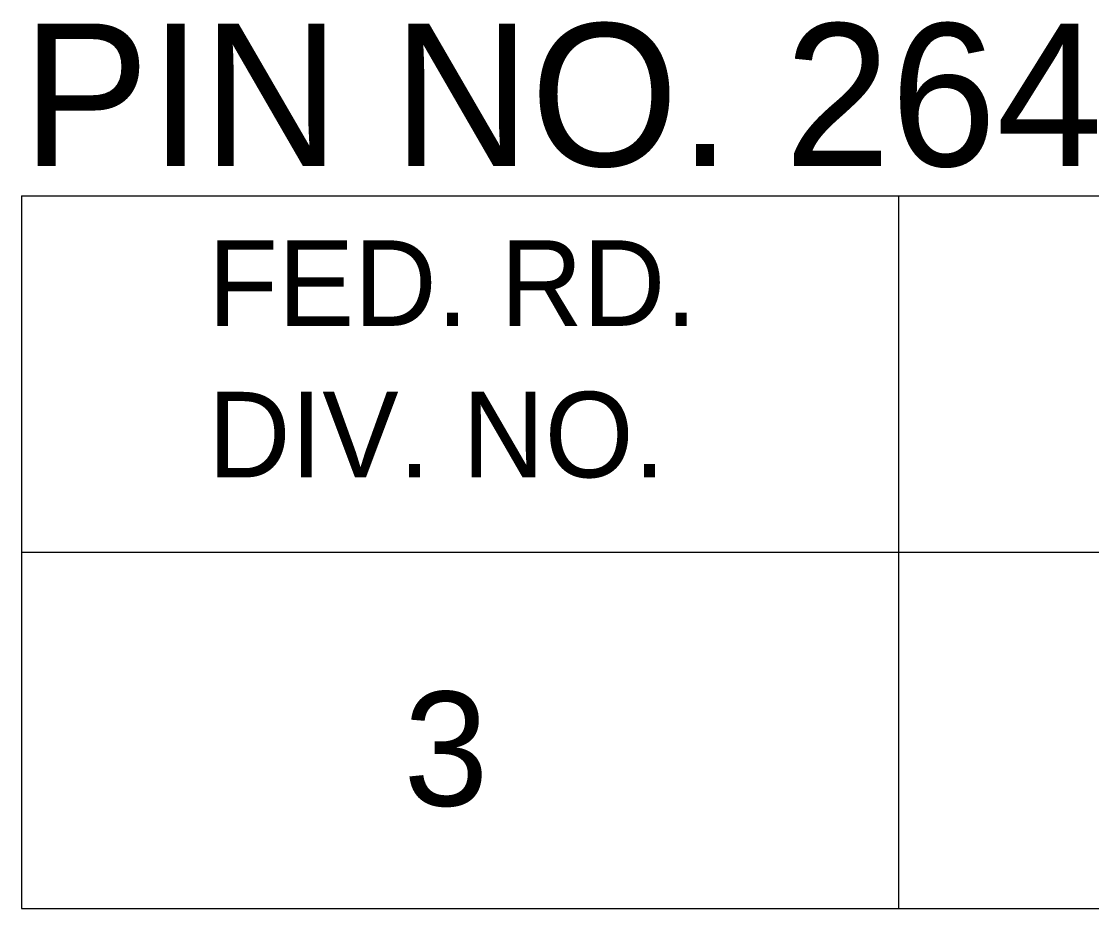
# Model space of a CAD drawing. Extents: x 1000 to 1162, y 999 to 8520.
# Drawn here: x 1133.055 to 1136.81, y 7080.046 to 7083.157 of the extents above; entities that cross this region are included whole.
import ezdxf

# ---------------------------------------------------------------- set-up
doc = ezdxf.new("R2010")
doc.units = 0
doc.layers.add('Level 20', color=7, linetype='Continuous')
doc.layers.add('Level 3', color=7, linetype='Continuous')

msp = doc.modelspace()

# ---------------------------------------------------------------- linework, layer by layer
at = {"layer": 'Level 3'}
for p, q in [((1133.055, 7082.5458), (1161.555, 7082.5458)), ((1133.055, 7082.5458), (1133.055, 7080.0458)), ((1133.055, 7082.5458), (1161.555, 7082.5458)), ((1133.055, 7082.5458), (1133.055, 7080.0458)), ((1133.055, 7082.5458), (1161.555, 7082.5458)), ((1133.055, 7082.5458), (1133.055, 7080.0458)), ((1133.055, 7082.5458), (1161.555, 7082.5458)), ((1133.055, 7082.5458), (1133.055, 7080.0458)), ((1133.055, 7082.5458), (1161.555, 7082.5458)), ((1133.055, 7082.5458), (1133.055, 7080.0458)), ((1133.055, 7082.5458), (1161.555, 7082.5458)), ((1133.055, 7082.5458), (1133.055, 7080.0458)), ((1133.055, 7082.5458), (1161.555, 7082.5458)), ((1133.055, 7082.5458), (1133.055, 7080.0458)), ((1133.055, 7082.5458), (1161.555, 7082.5458)), ((1133.055, 7082.5458), (1133.055, 7080.0458)), ((1133.055, 7082.5458), (1161.555, 7082.5458)), ((1133.055, 7082.5458), (1133.055, 7080.0458)), ((1133.055, 7082.5458), (1161.555, 7082.5458)), ((1133.055, 7082.5458), (1133.055, 7080.0458)), ((1133.055, 7082.5458), (1161.555, 7082.5458)), ((1133.055, 7082.5458), (1133.055, 7080.0458)), ((1133.055, 7082.5458), (1161.555, 7082.5458)), ((1133.055, 7082.5458), (1133.055, 7080.0458)), ((1133.055, 7082.5458), (1161.555, 7082.5458)), ((1133.055, 7082.5458), (1133.055, 7080.0458)), ((1133.055, 7082.5458), (1161.555, 7082.5458)), ((1133.055, 7082.5458), (1133.055, 7080.0458)), ((1133.055, 7082.5458), (1161.555, 7082.5458)), ((1133.055, 7082.5458), (1133.055, 7080.0458)), ((1133.055, 7082.5458), (1161.555, 7082.5458)), ((1133.055, 7082.5458), (1133.055, 7080.0458)), ((1133.055, 7082.5458), (1161.555, 7082.5458)), ((1133.055, 7082.5458), (1133.055, 7080.0458)), ((1133.055, 7082.5458), (1161.555, 7082.5458)), ((1133.055, 7082.5458), (1133.055, 7080.0458)), ((1133.055, 7082.5458), (1161.555, 7082.5458)), ((1133.055, 7082.5458), (1133.055, 7080.0458)), ((1133.055, 7082.5458), (1161.555, 7082.5458)), ((1133.055, 7082.5458), (1133.055, 7080.0458)), ((1133.055, 7082.5458), (1161.555, 7082.5458)), ((1133.055, 7082.5458), (1133.055, 7080.0458)), ((1133.055, 7082.5458), (1161.555, 7082.5458)), ((1133.055, 7082.5458), (1133.055, 7080.0458)), ((1133.055, 7082.5458), (1161.555, 7082.5458)), ((1133.055, 7082.5458), (1133.055, 7080.0458)), ((1133.055, 7082.5458), (1161.555, 7082.5458)), ((1133.055, 7082.5458), (1133.055, 7080.0458)), ((1133.055, 7082.5458), (1161.555, 7082.5458)), ((1133.055, 7082.5458), (1133.055, 7080.0458)), ((1133.055, 7082.5458), (1161.555, 7082.5458)), ((1133.055, 7082.5458), (1133.055, 7080.0458)), ((1133.055, 7082.5458), (1161.555, 7082.5458)), ((1133.055, 7082.5458), (1133.055, 7080.0458)), ((1133.055, 7082.5458), (1161.555, 7082.5458)), ((1133.055, 7082.5458), (1133.055, 7080.0458)), ((1133.055, 7082.5458), (1161.555, 7082.5458)), ((1133.055, 7082.5458), (1133.055, 7080.0458)), ((1133.055, 7082.5458), (1161.555, 7082.5458)), ((1133.055, 7082.5458), (1133.055, 7080.0458)), ((1133.055, 7082.5458), (1161.555, 7082.5458)), ((1133.055, 7082.5458), (1133.055, 7080.0458)), ((1133.055, 7082.5458), (1161.555, 7082.5458)), ((1133.055, 7082.5458), (1133.055, 7080.0458)), ((1133.055, 7082.5458), (1161.555, 7082.5458)), ((1133.055, 7082.5458), (1133.055, 7080.0458)), ((1133.055, 7082.5458), (1161.555, 7082.5458)), ((1133.055, 7082.5458), (1133.055, 7080.0458)), ((1133.055, 7082.5458), (1161.555, 7082.5458)), ((1133.055, 7082.5458), (1133.055, 7080.0458)), ((1133.055, 7082.5458), (1161.555, 7082.5458)), ((1133.055, 7082.5458), (1133.055, 7080.0458)), ((1133.055, 7082.5458), (1161.555, 7082.5458)), ((1133.055, 7082.5458), (1133.055, 7080.0458)), ((1133.055, 7082.5458), (1161.555, 7082.5458)), ((1133.055, 7082.5458), (1133.055, 7080.0458)), ((1133.055, 7082.5458), (1161.555, 7082.5458)), ((1133.055, 7082.5458), (1133.055, 7080.0458)), ((1133.055, 7082.5458), (1161.555, 7082.5458)), ((1133.055, 7082.5458), (1133.055, 7080.0458)), ((1133.055, 7082.5458), (1161.555, 7082.5458)), ((1133.055, 7082.5458), (1133.055, 7080.0458)), ((1133.055, 7082.5458), (1161.555, 7082.5458)), ((1133.055, 7082.5458), (1133.055, 7080.0458)), ((1133.055, 7082.5458), (1161.555, 7082.5458)), ((1133.055, 7082.5458), (1133.055, 7080.0458)), ((1133.055, 7082.5458), (1161.555, 7082.5458)), ((1133.055, 7082.5458), (1133.055, 7080.0458)), ((1133.055, 7082.5458), (1161.555, 7082.5458)), ((1133.055, 7082.5458), (1133.055, 7080.0458)), ((1133.055, 7082.5458), (1161.555, 7082.5458)), ((1133.055, 7082.5458), (1133.055, 7080.0458)), ((1133.055, 7082.5458), (1161.555, 7082.5458)), ((1133.055, 7082.5458), (1133.055, 7080.0458)), ((1133.055, 7082.5458), (1161.555, 7082.5458)), ((1133.055, 7082.5458), (1133.055, 7080.0458)), ((1133.055, 7082.5458), (1161.555, 7082.5458)), ((1133.055, 7082.5458), (1133.055, 7080.0458)), ((1133.055, 7082.5458), (1161.555, 7082.5458)), ((1133.055, 7082.5458), (1133.055, 7080.0458)), ((1133.055, 7082.5458), (1161.555, 7082.5458)), ((1133.055, 7082.5458), (1133.055, 7080.0458)), ((1136.1323, 7082.5458), (1136.1323, 7080.0458)), ((1136.1323, 7082.5458), (1136.1323, 7080.0458)), ((1136.1323, 7082.5458), (1136.1323, 7080.0458)), ((1136.1323, 7082.5458), (1136.1323, 7080.0458)), ((1136.1323, 7082.5458), (1136.1323, 7080.0458)), ((1136.1323, 7082.5458), (1136.1323, 7080.0458)), ((1136.1323, 7082.5458), (1136.1323, 7080.0458)), ((1136.1323, 7082.5458), (1136.1323, 7080.0458)), ((1136.1323, 7082.5458), (1136.1323, 7080.0458)), ((1136.1323, 7082.5458), (1136.1323, 7080.0458)), ((1136.1323, 7082.5458), (1136.1323, 7080.0458)), ((1136.1323, 7082.5458), (1136.1323, 7080.0458)), ((1136.1323, 7082.5458), (1136.1323, 7080.0458)), ((1136.1323, 7082.5458), (1136.1323, 7080.0458)), ((1136.1323, 7082.5458), (1136.1323, 7080.0458)), ((1136.1323, 7082.5458), (1136.1323, 7080.0458)), ((1136.1323, 7082.5458), (1136.1323, 7080.0458)), ((1136.1323, 7082.5458), (1136.1323, 7080.0458)), ((1136.1323, 7082.5458), (1136.1323, 7080.0458)), ((1136.1323, 7082.5458), (1136.1323, 7080.0458)), ((1136.1323, 7082.5458), (1136.1323, 7080.0458)), ((1136.1323, 7082.5458), (1136.1323, 7080.0458)), ((1136.1323, 7082.5458), (1136.1323, 7080.0458)), ((1136.1323, 7082.5458), (1136.1323, 7080.0458)), ((1136.1323, 7082.5458), (1136.1323, 7080.0458)), ((1136.1323, 7082.5458), (1136.1323, 7080.0458)), ((1136.1323, 7082.5458), (1136.1323, 7080.0458)), ((1136.1323, 7082.5458), (1136.1323, 7080.0458)), ((1136.1323, 7082.5458), (1136.1323, 7080.0458)), ((1136.1323, 7082.5458), (1136.1323, 7080.0458)), ((1136.1323, 7082.5458), (1136.1323, 7080.0458)), ((1136.1323, 7082.5458), (1136.1323, 7080.0458)), ((1136.1323, 7082.5458), (1136.1323, 7080.0458)), ((1136.1323, 7082.5458), (1136.1323, 7080.0458)), ((1136.1323, 7082.5458), (1136.1323, 7080.0458)), ((1136.1323, 7082.5458), (1136.1323, 7080.0458)), ((1136.1323, 7082.5458), (1136.1323, 7080.0458)), ((1136.1323, 7082.5458), (1136.1323, 7080.0458)), ((1136.1323, 7082.5458), (1136.1323, 7080.0458)), ((1136.1323, 7082.5458), (1136.1323, 7080.0458)), ((1136.1323, 7082.5458), (1136.1323, 7080.0458)), ((1136.1323, 7082.5458), (1136.1323, 7080.0458)), ((1136.1323, 7082.5458), (1136.1323, 7080.0458)), ((1136.1323, 7082.5458), (1136.1323, 7080.0458)), ((1136.1323, 7082.5458), (1136.1323, 7080.0458)), ((1136.1323, 7082.5458), (1136.1323, 7080.0458)), ((1136.1323, 7082.5458), (1136.1323, 7080.0458)), ((1136.1323, 7082.5458), (1136.1323, 7080.0458)), ((1136.1323, 7082.5458), (1136.1323, 7080.0458)), ((1136.1323, 7082.5458), (1136.1323, 7080.0458)), ((1136.1323, 7082.5458), (1136.1323, 7080.0458)), ((1133.055, 7081.2958), (1161.555, 7081.2958)), ((1133.055, 7081.2958), (1161.555, 7081.2958)), ((1133.055, 7081.2958), (1161.555, 7081.2958)), ((1133.055, 7081.2958), (1161.555, 7081.2958)), ((1133.055, 7081.2958), (1161.555, 7081.2958)), ((1133.055, 7081.2958), (1161.555, 7081.2958)), ((1133.055, 7081.2958), (1161.555, 7081.2958)), ((1133.055, 7081.2958), (1161.555, 7081.2958)), ((1133.055, 7081.2958), (1161.555, 7081.2958)), ((1133.055, 7081.2958), (1161.555, 7081.2958)), ((1133.055, 7081.2958), (1161.555, 7081.2958)), ((1133.055, 7081.2958), (1161.555, 7081.2958)), ((1133.055, 7081.2958), (1161.555, 7081.2958)), ((1133.055, 7081.2958), (1161.555, 7081.2958)), ((1133.055, 7081.2958), (1161.555, 7081.2958)), ((1133.055, 7081.2958), (1161.555, 7081.2958)), ((1133.055, 7081.2958), (1161.555, 7081.2958)), ((1133.055, 7081.2958), (1161.555, 7081.2958)), ((1133.055, 7081.2958), (1161.555, 7081.2958)), ((1133.055, 7081.2958), (1161.555, 7081.2958)), ((1133.055, 7081.2958), (1161.555, 7081.2958)), ((1133.055, 7081.2958), (1161.555, 7081.2958)), ((1133.055, 7081.2958), (1161.555, 7081.2958)), ((1133.055, 7081.2958), (1161.555, 7081.2958)), ((1133.055, 7081.2958), (1161.555, 7081.2958)), ((1133.055, 7081.2958), (1161.555, 7081.2958)), ((1133.055, 7081.2958), (1161.555, 7081.2958)), ((1133.055, 7081.2958), (1161.555, 7081.2958)), ((1133.055, 7081.2958), (1161.555, 7081.2958)), ((1133.055, 7081.2958), (1161.555, 7081.2958)), ((1133.055, 7081.2958), (1161.555, 7081.2958)), ((1133.055, 7081.2958), (1161.555, 7081.2958)), ((1133.055, 7081.2958), (1161.555, 7081.2958)), ((1133.055, 7081.2958), (1161.555, 7081.2958)), ((1133.055, 7081.2958), (1161.555, 7081.2958)), ((1133.055, 7081.2958), (1161.555, 7081.2958)), ((1133.055, 7081.2958), (1161.555, 7081.2958)), ((1133.055, 7081.2958), (1161.555, 7081.2958)), ((1133.055, 7081.2958), (1161.555, 7081.2958)), ((1133.055, 7081.2958), (1161.555, 7081.2958)), ((1133.055, 7081.2958), (1161.555, 7081.2958)), ((1133.055, 7081.2958), (1161.555, 7081.2958)), ((1133.055, 7081.2958), (1161.555, 7081.2958)), ((1133.055, 7081.2958), (1161.555, 7081.2958)), ((1133.055, 7081.2958), (1161.555, 7081.2958)), ((1133.055, 7081.2958), (1161.555, 7081.2958)), ((1133.055, 7081.2958), (1161.555, 7081.2958)), ((1133.055, 7081.2958), (1161.555, 7081.2958)), ((1133.055, 7081.2958), (1161.555, 7081.2958)), ((1133.055, 7081.2958), (1161.555, 7081.2958)), ((1133.055, 7081.2958), (1161.555, 7081.2958)), ((1133.055, 7080.0458), (1161.555, 7080.0458)), ((1133.055, 7080.0458), (1161.555, 7080.0458)), ((1133.055, 7080.0458), (1161.555, 7080.0458)), ((1133.055, 7080.0458), (1161.555, 7080.0458)), ((1133.055, 7080.0458), (1161.555, 7080.0458)), ((1133.055, 7080.0458), (1161.555, 7080.0458)), ((1133.055, 7080.0458), (1161.555, 7080.0458)), ((1133.055, 7080.0458), (1161.555, 7080.0458)), ((1133.055, 7080.0458), (1161.555, 7080.0458)), ((1133.055, 7080.0458), (1161.555, 7080.0458)), ((1133.055, 7080.0458), (1161.555, 7080.0458)), ((1133.055, 7080.0458), (1161.555, 7080.0458)), ((1133.055, 7080.0458), (1161.555, 7080.0458)), ((1133.055, 7080.0458), (1161.555, 7080.0458)), ((1133.055, 7080.0458), (1161.555, 7080.0458)), ((1133.055, 7080.0458), (1161.555, 7080.0458)), ((1133.055, 7080.0458), (1161.555, 7080.0458)), ((1133.055, 7080.0458), (1161.555, 7080.0458)), ((1133.055, 7080.0458), (1161.555, 7080.0458)), ((1133.055, 7080.0458), (1161.555, 7080.0458)), ((1133.055, 7080.0458), (1161.555, 7080.0458)), ((1133.055, 7080.0458), (1161.555, 7080.0458)), ((1133.055, 7080.0458), (1161.555, 7080.0458)), ((1133.055, 7080.0458), (1161.555, 7080.0458)), ((1133.055, 7080.0458), (1161.555, 7080.0458)), ((1133.055, 7080.0458), (1161.555, 7080.0458)), ((1133.055, 7080.0458), (1161.555, 7080.0458)), ((1133.055, 7080.0458), (1161.555, 7080.0458)), ((1133.055, 7080.0458), (1161.555, 7080.0458)), ((1133.055, 7080.0458), (1161.555, 7080.0458)), ((1133.055, 7080.0458), (1161.555, 7080.0458)), ((1133.055, 7080.0458), (1161.555, 7080.0458)), ((1133.055, 7080.0458), (1161.555, 7080.0458)), ((1133.055, 7080.0458), (1161.555, 7080.0458)), ((1133.055, 7080.0458), (1161.555, 7080.0458)), ((1133.055, 7080.0458), (1161.555, 7080.0458)), ((1133.055, 7080.0458), (1161.555, 7080.0458)), ((1133.055, 7080.0458), (1161.555, 7080.0458)), ((1133.055, 7080.0458), (1161.555, 7080.0458)), ((1133.055, 7080.0458), (1161.555, 7080.0458)), ((1133.055, 7080.0458), (1161.555, 7080.0458)), ((1133.055, 7080.0458), (1161.555, 7080.0458)), ((1133.055, 7080.0458), (1161.555, 7080.0458)), ((1133.055, 7080.0458), (1161.555, 7080.0458)), ((1133.055, 7080.0458), (1161.555, 7080.0458)), ((1133.055, 7080.0458), (1161.555, 7080.0458)), ((1133.055, 7080.0458), (1161.555, 7080.0458)), ((1133.055, 7080.0458), (1161.555, 7080.0458)), ((1133.055, 7080.0458), (1161.555, 7080.0458)), ((1133.055, 7080.0458), (1161.555, 7080.0458)), ((1133.055, 7080.0458), (1161.555, 7080.0458))]:
    msp.add_line(p, q, dxfattribs=at)

# ---------------------------------------------------------------- texts
at = {"layer": 'Level 20'}
msp.add_text('PIN NO. 26432', height=0.5, dxfattribs=at).set_placement((1133.0578, 7082.65))
at = {"layer": 'Level 3'}
for s, height, p in [('FED. RD.', 0.3, (1133.7098, 7082.0896)), ('FED. RD.', 0.3, (1133.7098, 7082.0896)), ('FED. RD.', 0.3, (1133.7098, 7082.0896)), ('FED. RD.', 0.3, (1133.7098, 7082.0896)), ('FED. RD.', 0.3, (1133.7098, 7082.0896)), ('FED. RD.', 0.3, (1133.7098, 7082.0896)), ('FED. RD.', 0.3, (1133.7098, 7082.0896)), ('FED. RD.', 0.3, (1133.7098, 7082.0896)), ('FED. RD.', 0.3, (1133.7098, 7082.0896)), ('FED. RD.', 0.3, (1133.7098, 7082.0896)), ('FED. RD.', 0.3, (1133.7098, 7082.0896)), ('FED. RD.', 0.3, (1133.7098, 7082.0896)), ('FED. RD.', 0.3, (1133.7098, 7082.0896)), ('FED. RD.', 0.3, (1133.7098, 7082.0896)), ('FED. RD.', 0.3, (1133.7098, 7082.0896)), ('FED. RD.', 0.3, (1133.7098, 7082.0896)), ('FED. RD.', 0.3, (1133.7098, 7082.0896)), ('FED. RD.', 0.3, (1133.7098, 7082.0896)), ('FED. RD.', 0.3, (1133.7098, 7082.0896)), ('FED. RD.', 0.3, (1133.7098, 7082.0896)), ('FED. RD.', 0.3, (1133.7098, 7082.0896)), ('FED. RD.', 0.3, (1133.7098, 7082.0896)), ('FED. RD.', 0.3, (1133.7098, 7082.0896)), ('FED. RD.', 0.3, (1133.7098, 7082.0896)), ('FED. RD.', 0.3, (1133.7098, 7082.0896)), ('FED. RD.', 0.3, (1133.7098, 7082.0896)), ('FED. RD.', 0.3, (1133.7098, 7082.0896)), ('FED. RD.', 0.3, (1133.7098, 7082.0896)), ('FED. RD.', 0.3, (1133.7098, 7082.0896)), ('FED. RD.', 0.3, (1133.7098, 7082.0896)), ('FED. RD.', 0.3, (1133.7098, 7082.0896)), ('FED. RD.', 0.3, (1133.7098, 7082.0896)), ('FED. RD.', 0.3, (1133.7098, 7082.0896)), ('FED. RD.', 0.3, (1133.7098, 7082.0896)), ('FED. RD.', 0.3, (1133.7098, 7082.0896)), ('FED. RD.', 0.3, (1133.7098, 7082.0896)), ('FED. RD.', 0.3, (1133.7098, 7082.0896)), ('FED. RD.', 0.3, (1133.7098, 7082.0896)), ('FED. RD.', 0.3, (1133.7098, 7082.0896)), ('FED. RD.', 0.3, (1133.7098, 7082.0896)), ('FED. RD.', 0.3, (1133.7098, 7082.0896)), ('FED. RD.', 0.3, (1133.7098, 7082.0896)), ('FED. RD.', 0.3, (1133.7098, 7082.0896)), ('FED. RD.', 0.3, (1133.7098, 7082.0896)), ('FED. RD.', 0.3, (1133.7098, 7082.0896)), ('FED. RD.', 0.3, (1133.7098, 7082.0896)), ('FED. RD.', 0.3, (1133.7098, 7082.0896)), ('FED. RD.', 0.3, (1133.7098, 7082.0896)), ('FED. RD.', 0.3, (1133.7098, 7082.0896)), ('FED. RD.', 0.3, (1133.7098, 7082.0896)), ('FED. RD.', 0.3, (1133.7098, 7082.0896)), ('DIV. NO.', 0.3, (1133.7098, 7081.5583)), ('DIV. NO.', 0.3, (1133.7098, 7081.5583)), ('DIV. NO.', 0.3, (1133.7098, 7081.5583)), ('DIV. NO.', 0.3, (1133.7098, 7081.5583)), ('DIV. NO.', 0.3, (1133.7098, 7081.5583)), ('DIV. NO.', 0.3, (1133.7098, 7081.5583)), ('DIV. NO.', 0.3, (1133.7098, 7081.5583)), ('DIV. NO.', 0.3, (1133.7098, 7081.5583)), ('DIV. NO.', 0.3, (1133.7098, 7081.5583)), ('DIV. NO.', 0.3, (1133.7098, 7081.5583)), ('DIV. NO.', 0.3, (1133.7098, 7081.5583)), ('DIV. NO.', 0.3, (1133.7098, 7081.5583)), ('DIV. NO.', 0.3, (1133.7098, 7081.5583)), ('DIV. NO.', 0.3, (1133.7098, 7081.5583)), ('DIV. NO.', 0.3, (1133.7098, 7081.5583)), ('DIV. NO.', 0.3, (1133.7098, 7081.5583)), ('DIV. NO.', 0.3, (1133.7098, 7081.5583)), ('DIV. NO.', 0.3, (1133.7098, 7081.5583)), ('DIV. NO.', 0.3, (1133.7098, 7081.5583)), ('DIV. NO.', 0.3, (1133.7098, 7081.5583)), ('DIV. NO.', 0.3, (1133.7098, 7081.5583)), ('DIV. NO.', 0.3, (1133.7098, 7081.5583)), ('DIV. NO.', 0.3, (1133.7098, 7081.5583)), ('DIV. NO.', 0.3, (1133.7098, 7081.5583)), ('DIV. NO.', 0.3, (1133.7098, 7081.5583)), ('DIV. NO.', 0.3, (1133.7098, 7081.5583)), ('DIV. NO.', 0.3, (1133.7098, 7081.5583)), ('DIV. NO.', 0.3, (1133.7098, 7081.5583)), ('DIV. NO.', 0.3, (1133.7098, 7081.5583)), ('DIV. NO.', 0.3, (1133.7098, 7081.5583)), ('DIV. NO.', 0.3, (1133.7098, 7081.5583)), ('DIV. NO.', 0.3, (1133.7098, 7081.5583)), ('DIV. NO.', 0.3, (1133.7098, 7081.5583)), ('DIV. NO.', 0.3, (1133.7098, 7081.5583)), ('DIV. NO.', 0.3, (1133.7098, 7081.5583)), ('DIV. NO.', 0.3, (1133.7098, 7081.5583)), ('DIV. NO.', 0.3, (1133.7098, 7081.5583)), ('DIV. NO.', 0.3, (1133.7098, 7081.5583)), ('DIV. NO.', 0.3, (1133.7098, 7081.5583)), ('DIV. NO.', 0.3, (1133.7098, 7081.5583)), ('DIV. NO.', 0.3, (1133.7098, 7081.5583)), ('DIV. NO.', 0.3, (1133.7098, 7081.5583)), ('DIV. NO.', 0.3, (1133.7098, 7081.5583)), ('DIV. NO.', 0.3, (1133.7098, 7081.5583)), ('DIV. NO.', 0.3, (1133.7098, 7081.5583)), ('DIV. NO.', 0.3, (1133.7098, 7081.5583)), ('DIV. NO.', 0.3, (1133.7098, 7081.5583)), ('DIV. NO.', 0.3, (1133.7098, 7081.5583)), ('DIV. NO.', 0.3, (1133.7098, 7081.5583)), ('DIV. NO.', 0.3, (1133.7098, 7081.5583)), ('DIV. NO.', 0.3, (1133.7098, 7081.5583)), ('3', 0.4, (1134.3961, 7080.4065)), ('3', 0.4, (1134.3961, 7080.4065)), ('3', 0.4, (1134.3961, 7080.4065)), ('3', 0.4, (1134.3961, 7080.4065)), ('3', 0.4, (1134.3961, 7080.4065)), ('3', 0.4, (1134.3961, 7080.4065)), ('3', 0.4, (1134.3961, 7080.4065)), ('3', 0.4, (1134.3961, 7080.4065)), ('3', 0.4, (1134.3961, 7080.4065)), ('3', 0.4, (1134.3961, 7080.4065)), ('3', 0.4, (1134.3961, 7080.4065)), ('3', 0.4, (1134.3961, 7080.4065)), ('3', 0.4, (1134.3961, 7080.4065)), ('3', 0.4, (1134.3961, 7080.4065)), ('3', 0.4, (1134.3961, 7080.4065)), ('3', 0.4, (1134.3961, 7080.4065)), ('3', 0.4, (1134.3961, 7080.4065)), ('3', 0.4, (1134.3961, 7080.4065)), ('3', 0.4, (1134.3961, 7080.4065)), ('3', 0.4, (1134.3961, 7080.4065)), ('3', 0.4, (1134.3961, 7080.4065)), ('3', 0.4, (1134.3961, 7080.4065)), ('3', 0.4, (1134.3961, 7080.4065)), ('3', 0.4, (1134.3961, 7080.4065)), ('3', 0.4, (1134.3961, 7080.4065)), ('3', 0.4, (1134.3961, 7080.4065)), ('3', 0.4, (1134.3961, 7080.4065)), ('3', 0.4, (1134.3961, 7080.4065)), ('3', 0.4, (1134.3961, 7080.4065)), ('3', 0.4, (1134.3961, 7080.4065)), ('3', 0.4, (1134.3961, 7080.4065)), ('3', 0.4, (1134.3961, 7080.4065)), ('3', 0.4, (1134.3961, 7080.4065)), ('3', 0.4, (1134.3961, 7080.4065)), ('3', 0.4, (1134.3961, 7080.4065)), ('3', 0.4, (1134.3961, 7080.4065)), ('3', 0.4, (1134.3961, 7080.4065)), ('3', 0.4, (1134.3961, 7080.4065)), ('3', 0.4, (1134.3961, 7080.4065)), ('3', 0.4, (1134.3961, 7080.4065)), ('3', 0.4, (1134.3961, 7080.4065)), ('3', 0.4, (1134.3961, 7080.4065)), ('3', 0.4, (1134.3961, 7080.4065)), ('3', 0.4, (1134.3961, 7080.4065)), ('3', 0.4, (1134.3961, 7080.4065)), ('3', 0.4, (1134.3961, 7080.4065)), ('3', 0.4, (1134.3961, 7080.4065)), ('3', 0.4, (1134.3961, 7080.4065)), ('3', 0.4, (1134.3961, 7080.4065)), ('3', 0.4, (1134.3961, 7080.4065)), ('3', 0.4, (1134.3961, 7080.4065))]:
    msp.add_text(s, height=height, dxfattribs=at).set_placement(p)

doc.saveas('drawing.dxf')
